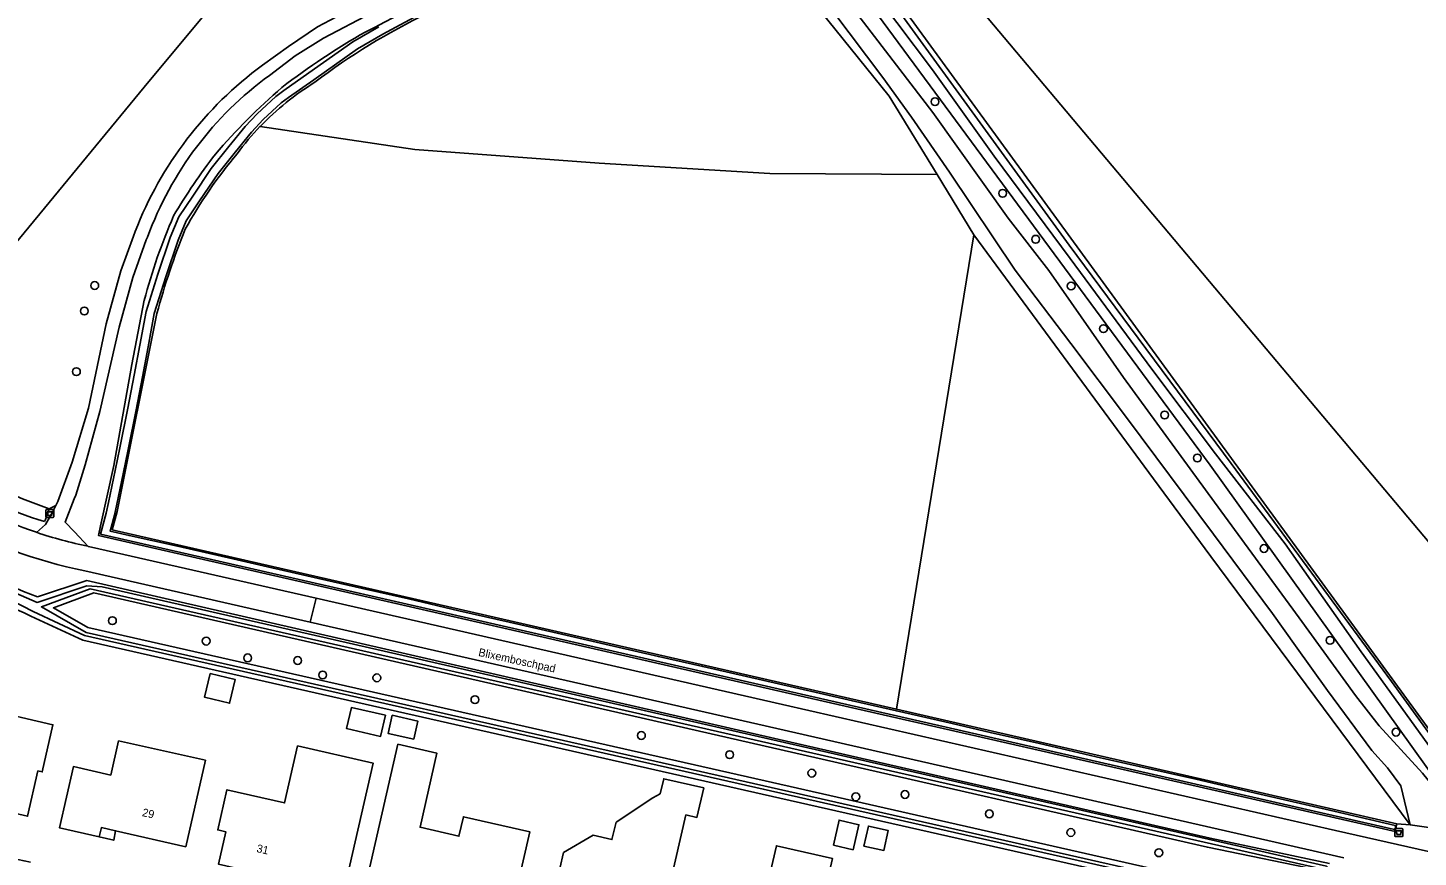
# Model space of a CAD drawing. Extents: x 159628 to 160723, y 388176 to 389416.
# Drawn here: x 160184.1 to 160357.8, y 388811.4 to 388915 of the extents above; entities that cross this region are included whole.
import ezdxf

# ---------------------------------------------------------------- set-up
doc = ezdxf.new("R2010")
doc.units = 0
for name, color, linetype in [('IMGEO_Afvalbak', 7, 'Continuous'), ('IMGEO_Berm_groen', 7, 'Continuous'), ('IMGEO_Boom', 7, 'Continuous'), ('IMGEO_Erf', 7, 'Continuous'), ('IMGEO_Fietspad_gesloten', 7, 'Continuous'), ('IMGEO_Groenvoorziening', 7, 'Continuous'), ('IMGEO_Hek', 7, 'Continuous'), ('IMGEO_Loofbos', 7, 'Continuous'), ('IMGEO_Openbare_ruimte_label', 7, 'Continuous'), ('IMGEO_Pand', 7, 'Continuous'), ('IMGEO_Pand_nummerreeks', 7, 'Continuous'), ('IMGEO_Pand_overbouw', 7, 'Continuous'), ('IMGEO_Rijbaan_lokaal_open', 7, 'Continuous'), ('IMGEO_Voetpad_halfverhard', 7, 'Continuous'), ('IMGEO_Voetpad_open', 7, 'Continuous'), ('IMGEO_Waterloop', 7, 'Continuous')]:
    doc.layers.add(name, color=color, linetype=linetype)

msp = doc.modelspace()

# ---------------------------------------------------------------- linework, layer by layer
at = {"layer": 'IMGEO_Afvalbak'}
for p, q in [((160186.32, 388853.92), (160186.32, 388854.72)), ((160186.32, 388854.72), (160186.32, 388853.92)), ((160186.42, 388854.82), (160187.21, 388854.82)), ((160187.21, 388854.82), (160186.42, 388854.82)), ((160187.31, 388854.72), (160187.31, 388853.92)), ((160187.31, 388853.92), (160187.31, 388854.72)), ((160187.21, 388853.82), (160186.42, 388853.82)), ((160186.42, 388853.82), (160187.21, 388853.82)), ((160354.86, 388814.07), (160354.86, 388814.87)), ((160354.86, 388814.87), (160354.86, 388814.07)), ((160354.96, 388814.97), (160355.75, 388814.97)), ((160355.75, 388814.97), (160354.96, 388814.97)), ((160355.85, 388814.87), (160355.85, 388814.07)), ((160355.85, 388814.07), (160355.85, 388814.87)), ((160355.75, 388813.97), (160354.96, 388813.97)), ((160354.96, 388813.97), (160355.75, 388813.97))]:
    msp.add_line(p, q, dxfattribs=at)
for points in [[(160186.47, 388854.53), (160187.17, 388854.53), (160187.02, 388854.06), (160186.62, 388854.06), (160186.47, 388854.53)], [(160355, 388814.69), (160355.71, 388814.69), (160355.56, 388814.22), (160355.15, 388814.22), (160355, 388814.69)]]:
    msp.add_lwpolyline(points, dxfattribs=at)
for centre, start, end in [((160186.42, 388854.72), 90, 180), ((160186.42, 388854.72), 90, 180), ((160187.21, 388854.72), 0, 90), ((160187.21, 388854.72), 360, 90), ((160186.42, 388853.92), 180, 270), ((160186.42, 388853.92), 180, 270), ((160187.21, 388853.92), 270, 0), ((160187.21, 388853.92), 270, 0), ((160354.96, 388814.87), 90, 180), ((160354.96, 388814.87), 90, 180), ((160355.75, 388814.87), 0, 90), ((160355.75, 388814.87), 360, 90), ((160354.96, 388814.07), 180, 270), ((160354.96, 388814.07), 180, 270), ((160355.75, 388814.07), 270, 0), ((160355.75, 388814.07), 270, 0)]:
    msp.add_arc(centre, 0.1, start, end, dxfattribs=at)
at = {"layer": 'IMGEO_Berm_groen'}
for points in [[(160355.1, 388815.56), (160354.9, 388814.61), (160278.68, 388831.99), (160192.91, 388851.56), (160193.17, 388852.77), (160194.83, 388860.33), (160197.05, 388872.95), (160198.62, 388880.95)], [(160187.56, 388855.34), (160186.74, 388854.92)], [(160346.69, 388810.61), (160331.77, 388813.77), (160277.38, 388826.24), (160191.43, 388845.95), (160185.26, 388843.91)], [(160356.79, 388815.46), (160355.1, 388815.56)]]:
    msp.add_lwpolyline(points, dxfattribs=at)
for centre, radius, start, end in [((160177.88, 389012.89), 109.66, 296.1969, 307.0866), ((160274.13, 388831.21), 96.05, 119.878, 127.3833), ((160266.25, 388848.84), 77.37, 130.672, 139.3968), ((160270.24, 388851.06), 79.08, 142.5031, 149.2531), ((160267.77, 388862.84), 71.48, 156.3758, 165.3286), ((160209.33, 388907.01), 67.54, 224.1572, 249.1234)]:
    msp.add_arc(centre, radius, start, end, dxfattribs=at)
at = {"layer": 'IMGEO_Boom'}
for centre in [(160297.41, 388905.75), (160305.87, 388894.31), (160309.99, 388888.57), (160192.43, 388882.79), (160314.42, 388882.73), (160191.13, 388879.61), (160318.46, 388877.41), (160190.14, 388872.04), (160326.11, 388866.63), (160330.19, 388861.26), (160338.51, 388849.95), (160194.64, 388840.94), (160206.36, 388838.39), (160346.77, 388838.48), (160211.54, 388836.29), (160217.79, 388835.96), (160220.91, 388834.15), (160227.68, 388833.8), (160239.93, 388831.07), (160260.73, 388826.6), (160355, 388827.02), (160271.75, 388824.2), (160282.02, 388821.9), (160287.52, 388818.95), (160293.66, 388819.23), (160304.2, 388816.82), (160314.38, 388814.48), (160325.38, 388811.96)]:
    msp.add_circle(centre, 0.489, dxfattribs=at)
at = {"layer": 'IMGEO_Erf'}
msp.add_lwpolyline([(160184.45, 388841.51), (160190.94, 388838.49), (160275.8, 388819.29), (160345.4, 388803.53)], dxfattribs=at)
msp.add_arc((160217.81, 388915.15), 80.84, 224.3219, 245.6325, dxfattribs=at)
at = {"layer": 'IMGEO_Fietspad_gesloten'}
for points in [[(160191.6, 388850.22), (160191.81, 388850.18), (160192.01, 388850.14), (160220.08, 388843.74)], [(160219.36, 388840.74), (160191.2, 388847.16)], [(160220.08, 388843.74), (160219.36, 388840.74)], [(160220.08, 388843.74), (160278.34, 388830.47), (160347.45, 388814.72), (160378.43, 388807.74), (160388.69, 388805.46), (160396.07, 388803.82), (160402.55, 388802.36), (160408.92, 388800.97), (160424.43, 388797.64), (160432.68, 388795.91)], [(160348.51, 388811.34), (160277.66, 388827.47), (160219.36, 388840.74)]]:
    msp.add_lwpolyline(points, dxfattribs=at)
for centre, radius, start, end in [((160202.86, 388904.66), 55.58, 221.8444, 251.4085), ((160202.56, 388904.15), 58.11, 221.7047, 258.7212), ((160202.9, 388904.81), 55.74, 251.4192, 258.3033)]:
    msp.add_arc(centre, radius, start, end, dxfattribs=at)
at = {"layer": 'IMGEO_Groenvoorziening'}
for points in [[(160365.72, 388814.15), (160362.16, 388818.02), (160331.77, 388860.36), (160272.72, 388940.38), (160263.08, 388952.91)], [(160345.4, 388803.53), (160345.7, 388804.94), (160343.2, 388805.76), (160276.18, 388820.93), (160191.58, 388840.07), (160187.27, 388842.53), (160192.32, 388844.4), (160277.11, 388825.05), (160331.45, 388812.64), (160346.39, 388809.56)]]:
    msp.add_lwpolyline(points, dxfattribs=at)
at = {"layer": 'IMGEO_Hek'}
for points in [[(160291.68, 388906.46), (160297.69, 388896.64)], [(160213.12, 388902.67), (160232.43, 388899.79), (160255.46, 388898.07), (160276.77, 388896.78), (160297.69, 388896.64)], [(160297.69, 388896.64), (160302.28, 388889.13)], [(160302.28, 388889.13), (160324.73, 388858.65), (160331.88, 388848.95), (160356.79, 388815.46)], [(160355.1, 388815.56), (160356.79, 388815.46)]]:
    msp.add_lwpolyline(points, dxfattribs=at)
at = {"layer": 'IMGEO_Loofbos'}
for points in [[(160270.11, 388956.55), (160266.44, 388953.76), (160275.02, 388942.7), (160364.75, 388819.69), (160368.61, 388815.34)], [(160409.2, 388805.48), (160406.91, 388806.02), (160395.51, 388808.7), (160390.16, 388814.74), (160374.84, 388832.04), (160270.64, 388955.87), (160270.11, 388956.55)], [(160261.92, 388943.37), (160291.68, 388906.46), (160297.69, 388896.64)], [(160180.7, 388885.82), (160198.61, 388907.55), (160207.1, 388917.77)], [(160297.69, 388896.64), (160276.77, 388896.78), (160255.46, 388898.07), (160232.43, 388899.79), (160213.12, 388902.67)], [(160297.69, 388896.64), (160302.28, 388889.13)], [(160302.28, 388889.13), (160292.59, 388829.87)], [(160302.28, 388889.13), (160324.73, 388858.65), (160331.88, 388848.95), (160356.79, 388815.46)], [(160200.2, 388879.28), (160195.24, 388854.56), (160194.61, 388852.29), (160292.59, 388829.87)], [(160292.59, 388829.87), (160355.1, 388815.56)]]:
    msp.add_lwpolyline(points, dxfattribs=at)
for centre, radius, start, end in [((160270.39, 388841.45), 83.67, 115.7682, 127.0992), ((160238.54, 388878.24), 35.26, 121.8829, 136.1441), ((160238.73, 388878.07), 35.52, 136.1509, 143.3944), ((160254.5, 388861.84), 57.96, 139.8102, 151.1371), ((160289.45, 388855.25), 92.43, 158.0326, 164.928)]:
    msp.add_arc(centre, radius, start, end, dxfattribs=at)
at = {"layer": 'IMGEO_Pand'}
for points in [[(160206.87, 388834.33), (160209.99, 388833.58), (160209.28, 388830.62), (160206.16, 388831.37), (160206.87, 388834.33)], [(160177.62, 388833.01), (160178.61, 388829.91), (160187.2, 388827.94), (160185.88, 388822.05), (160185.34, 388822.17), (160184.04, 388816.52), (160179.13, 388817.63), (160179.74, 388820.41), (160178.02, 388820.79), (160177.88, 388820.16), (160173.17, 388821.24), (160173.31, 388821.85), (160170, 388822.59), (160168.38, 388822.95), (160170.63, 388825.38), (160171.63, 388829.77), (160174.17, 388829.2), (160177.62, 388833.01)], [(160228.75, 388829.12), (160224.5, 388830.09), (160223.9, 388827.46), (160228.15, 388826.49), (160228.75, 388829.12)], [(160232.28, 388826.13), (160232.8, 388828.39), (160229.61, 388829.12), (160229.09, 388826.86), (160232.28, 388826.13)], [(160194.43, 388821.66), (160195.4, 388825.93), (160206.25, 388823.5), (160203.8, 388812.71), (160195.03, 388814.71), (160193.27, 388815.11), (160193, 388813.96), (160188.04, 388815.05), (160189.77, 388822.72), (160194.43, 388821.66)], [(160217.77, 388825.31), (160227.21, 388823.15), (160223.51, 388806.97), (160219.45, 388807.91), (160219.58, 388808.42), (160217.67, 388808.86), (160217.54, 388808.34), (160207.88, 388810.55), (160208.79, 388814.59), (160207.81, 388814.8), (160208.94, 388819.83), (160216.14, 388818.18), (160217.77, 388825.31)], [(160230.3, 388825.52), (160235.18, 388824.39), (160233.07, 388815.14), (160237.94, 388814.02), (160238.49, 388816.46), (160246.78, 388814.57), (160244.42, 388804.23), (160238.29, 388805.65), (160238.15, 388804.98), (160234.82, 388805.7), (160234.53, 388804.45), (160229.05, 388805.68), (160229.18, 388806.19), (160226.04, 388806.91), (160230.3, 388825.52)], [(160268.51, 388820.05), (160263.52, 388821.2), (160263.09, 388819.33), (160262.16, 388818.81), (160257.56, 388815.77), (160257.05, 388813.6), (160254.72, 388814.15), (160250.99, 388811.98), (160250.53, 388810.01), (160247.33, 388808.02), (160246.52, 388804.43), (160248.52, 388801.24), (160252.14, 388800.43), (160255.29, 388802.4), (160255.32, 388802.54), (160257.67, 388802), (160257.39, 388800.74), (160258.02, 388799.7), (160262.17, 388798.74), (160266.3, 388816.68), (160267.67, 388816.37), (160268.51, 388820.05)], [(160284.71, 388812.91), (160287.18, 388812.34), (160287.9, 388815.46), (160285.43, 388816.03), (160284.71, 388812.91)], [(160288.54, 388812.8), (160291.02, 388812.24), (160291.58, 388814.72), (160289.1, 388815.28), (160288.54, 388812.8)], [(160269.42, 388805.92), (160275.66, 388804.47), (160277.6, 388812.84), (160284.61, 388811.22), (160282.4, 388801.68), (160283.28, 388801.48), (160281.69, 388794.6), (160275.78, 388795.94), (160275.86, 388796.3), (160274.3, 388796.67), (160274.01, 388795.42), (160272.05, 388795.87), (160271.99, 388795.64), (160270.71, 388795.98), (160270.74, 388796.16), (160268.29, 388796.76), (160269.05, 388800.33), (160268.18, 388800.56), (160269.42, 388805.92)]]:
    msp.add_lwpolyline(points, dxfattribs=at)
at = {"layer": 'IMGEO_Pand_overbouw'}
msp.add_lwpolyline([(160195.03, 388814.71), (160193.27, 388815.11), (160193, 388813.96), (160194.8, 388813.52)], close=True, dxfattribs=at)
at = {"layer": 'IMGEO_Rijbaan_lokaal_open'}
msp.add_arc((160196.17, 388872.39), 64.23, 235.7984, 259.1386, dxfattribs=at)
at = {"layer": 'IMGEO_Voetpad_halfverhard'}
for points in [[(160263.08, 388952.91), (160262.46, 388951.52), (160270.75, 388938.75), (160276.44, 388931.2), (160288.46, 388915.69), (160297.12, 388904.4), (160306.55, 388891.2), (160311.62, 388884.65), (160320.97, 388871.29), (160332.33, 388855.74), (160342.92, 388841.29), (160349.96, 388831.58), (160352.9, 388827.81), (160358.3, 388821.9), (160360.26, 388819.5), (160364.32, 388814.36)], [(160356.79, 388815.46), (160355.61, 388820.33), (160353.93, 388822.58), (160351.98, 388824.72), (160346.43, 388832.22), (160342.47, 388837.8), (160339.58, 388841.82), (160332.22, 388851.74), (160321.32, 388866.31), (160314.38, 388875.54), (160307.44, 388884.71), (160299.23, 388896.94), (160294.48, 388903.82), (160290.9, 388908.77), (160284.63, 388917.05), (160275.68, 388929.02), (160268.65, 388938.1), (160264.04, 388945), (160261.25, 388950.53), (160260.46, 388948.16), (160259.06, 388945.3)], [(160235.07, 388923.03), (160232.14, 388921.39), (160220.28, 388915.1), (160216.64, 388912.65), (160213.39, 388910.31)], [(160214.26, 388909.04), (160217.47, 388911.47), (160221.03, 388913.7), (160233.09, 388920.06), (160235.95, 388921.63)], [(160197.49, 388889.56), (160197.28, 388888.96), (160195.68, 388884.62), (160193.86, 388878.02), (160191.66, 388867.47), (160189.61, 388860.73), (160187.8, 388855.84), (160187.56, 388855.34)], [(160191.6, 388850.22), (160189.9, 388852.04), (160188.72, 388853.26), (160189.88, 388856.15), (160190.07, 388856.62), (160191.25, 388860.4), (160193.07, 388867.05), (160195.5, 388877.6), (160197.21, 388883.81), (160198.86, 388888.5), (160199.04, 388888.85)], [(160187.56, 388855.34), (160187.15, 388854.49), (160186.28, 388852.97), (160185.14, 388851.97)], [(160356.79, 388815.46), (160364.32, 388814.36)]]:
    msp.add_lwpolyline(points, dxfattribs=at)
for centre, radius, start, end in [((160240.92, 388872.76), 46.56, 126.2511, 158.8563), ((160239.66, 388874.04), 43.24, 125.9757, 159.9727)]:
    msp.add_arc(centre, radius, start, end, dxfattribs=at)
at = {"layer": 'IMGEO_Voetpad_open'}
msp.add_arc((160196.47, 388873.09), 63.46, 236.0124, 259.023, dxfattribs=at)
at = {"layer": 'IMGEO_Waterloop'}
for points in [[(160366.12, 388817.27), (160354.44, 388833.35), (160334.41, 388860.55), (160314.17, 388887.85), (160282.5, 388931.42)], [(160288.17, 388921.6), (160297.11, 388909.73), (160304.8, 388898.95), (160314.29, 388886.18), (160324.51, 388872.36), (160332.44, 388861.76), (160341.18, 388850.53), (160350.64, 388837.04), (160364.65, 388817.69)], [(160354.95, 388815.21), (160354.95, 388815.25), (160354.92, 388815.36), (160347.26, 388817.16), (160341.07, 388818.58), (160338.01, 388819.27), (160330, 388821.13), (160322.94, 388822.74), (160317.55, 388823.94), (160310.47, 388825.59), (160304.32, 388826.97), (160299.54, 388828.1), (160292.6, 388829.67), (160287.09, 388830.92), (160279.87, 388832.59), (160273.87, 388833.98), (160268.39, 388835.2), (160262.85, 388836.46), (160257.24, 388837.77), (160250.21, 388839.38), (160244.21, 388840.74), (160237.94, 388842.18), (160231.63, 388843.66), (160225.88, 388844.97), (160220.4, 388846.2), (160214, 388847.67), (160209.69, 388848.66), (160202.77, 388850.23), (160196.73, 388851.57), (160194.34, 388852.11), (160194.89, 388854.13), (160195.18, 388855.49), (160196.02, 388859.47), (160196.59, 388862.3), (160197.6, 388867.28), (160198.39, 388871.41), (160199.1, 388875.14), (160199.86, 388879.28), (160201.3, 388883.88), (160202.85, 388888.44), (160203.86, 388890.89), (160205.54, 388893.36), (160207.84, 388896.77), (160210.01, 388899.51), (160212, 388901.96), (160213.46, 388903.51), (160215.74, 388905.59), (160216.66, 388906.29), (160219.8, 388908.5), (160225.24, 388912.34), (160228.43, 388914.17), (160233.4, 388916.83)], [(160227.92, 388915.09), (160224.67, 388913.23), (160219.2, 388909.36), (160216.05, 388907.14), (160215.07, 388906.4), (160212.72, 388904.25), (160211.21, 388902.65), (160209.19, 388900.16), (160206.99, 388897.39), (160204.67, 388893.95), (160202.93, 388891.39), (160201.87, 388888.81), (160200.3, 388884.2), (160198.84, 388879.53), (160198.07, 388875.33), (160197.36, 388871.61), (160196.58, 388867.48), (160195.56, 388862.51), (160194.99, 388859.68), (160194.16, 388855.71), (160193.87, 388854.38), (160193.16, 388851.74), (160354.8, 388814.85), (160354.86, 388814.94), (160354.89, 388814.98)], [(160186.74, 388854.92), (160186.26, 388853.58), (160186.16, 388853.31)], [(160178.08, 388845.48), (160184.73, 388842.09), (160191.15, 388839.1), (160275.95, 388819.91), (160344.91, 388804.3), (160344.96, 388804.51), (160343.03, 388805.14), (160276.04, 388820.3), (160191.34, 388839.46), (160185.76, 388842.65), (160191.84, 388844.91), (160346.24, 388809.83), (160346.35, 388809.85), (160346.38, 388809.87)], [(160191.46, 388845.29), (160185.23, 388843.22), (160179.58, 388845.67)], [(160346.44, 388810.14), (160346.41, 388810.19), (160346.33, 388810.27), (160193.34, 388845.16), (160191.46, 388845.29)]]:
    msp.add_lwpolyline(points, dxfattribs=at)
for centre, radius, start, end in [((160200.17, 388899.16), 47.94, 220.4846, 253.0053), ((160203.29, 388903.78), 51.59, 244.9692, 251.2934), ((160354.5, 388815.2), 0.444, 330.1266, 0.8569)]:
    msp.add_arc(centre, radius, start, end, dxfattribs=at)

# ---------------------------------------------------------------- texts
at = {"layer": 'IMGEO_Openbare_ruimte_label'}
msp.add_text('Blixemboschpad', height=1, rotation=347.6452, dxfattribs=at).set_placement((160240.3, 388836.55))
at = {"layer": 'IMGEO_Pand_nummerreeks'}
for s, rotation, p in [('29', 347.1478, (160198.29, 388816.55)), ('31', 347.1545, (160212.58, 388812.06))]:
    msp.add_text(s, height=1, rotation=rotation, dxfattribs=at).set_placement(p)

doc.saveas('drawing.dxf')
